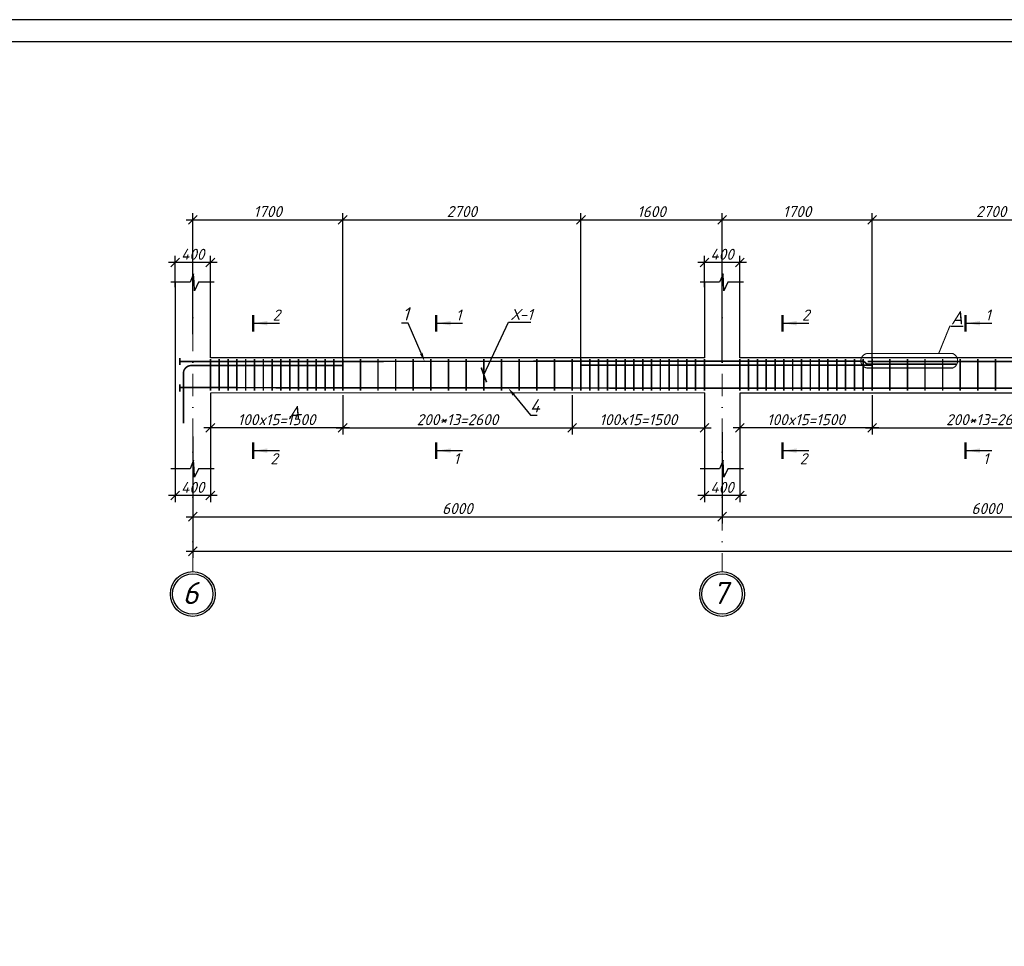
# Model space of a CAD drawing. Header units: millimetres. Extents: x -33345 to 4712671, y -3392 to 121473.
# Tile 560 of 656: x 2878121 to 2900441, y 65501 to 86501. Entities that reach past the tile are written whole.
import ezdxf
from ezdxf import colors
from ezdxf.entities.mleader import LeaderData, LeaderLine
from ezdxf.math import Vec2, Vec3

# ---------------------------------------------------------------- set-up
doc = ezdxf.new("R2010")
doc.units = ezdxf.units.MM
doc.linetypes.add('DASHDOTX2', pattern=[50.8, 25.4, -12.7, 0, -12.7])
doc.layers.add('0.25', color=7, linetype='Continuous', lineweight=25)
doc.layers.add('Лист', color=7, linetype='Continuous')
doc.styles.add('_text', font='isocpeui.ttf')
doc.styles.add('Arch-Dim', font='isocpeui.ttf', dxfattribs={"height": 200})
doc.styles.add('GOST 2.304', font='isocpeui.ttf')
doc.styles.add('Тохир', font='isocpeui.ttf', dxfattribs={"oblique": 2, "height": 250})
doc.dimstyles.new('Islom 94', dxfattribs={"dimtxt": 250, "dimasz": 200, "dimexe": 150, "dimexo": 100, "dimgap": 60, "dimtad": 1, "dimdec": 0, "dimtxsty": '_text', "dimblk": 'OBLIQUE', "dimcen": 0, "dimdle": 150, "dimadec": 0, "dimazin": 0, "dimtfac": 1, "dimtdec": 0, "dimtmove": 0, "dimatfit": 3, "dimfxl": 1, "dimarcsym": 0})

# ---------------------------------------------------------------- blocks, each defined once
blk = doc.blocks.new('*U327')
at = {"layer": '0.25', "color": 5, "linetype": 'Continuous', "lineweight": 25, "ltscale": 100}
blk.add_lwpolyline([(-125914, 0), (0, 0), (0, 42000), (-125914, 42000), (-125914, 0)], dxfattribs=at)
at = {"layer": '0.25', "color": 7, "linetype": 'Continuous', "lineweight": 30, "ltscale": 100}
blk.add_lwpolyline([(-123914, 500), (-500, 500), (-500, 41500), (-123914, 41500), (-123914, 500)], dxfattribs=at)
blk = doc.blocks.new('_Oblique')
at = {"color": 0, "linetype": 'ByBlock', "lineweight": -2}
blk.add_line((-0.5, -0.5), (0.5, 0.5), dxfattribs=at)
blk = doc.blocks.new('*D2554')
at = {"color": 0, "lineweight": -2, "ltscale": 10, "transparency": 16777216}
for p, q in [((2881644, 76322), (2881644, 75567)), ((2882444, 76322), (2882444, 75567)), ((2882594, 75717), (2881494, 75717))]:
    blk.add_line(p, q, dxfattribs=at)
at = {"layer": 'Defpoints', "color": 0, "ltscale": 10, "transparency": 16777216}
for p in [(2881644, 76422), (2882444, 76422), (2881644, 75717)]:
    blk.add_point(p, dxfattribs=at)
at = {"color": 0, "lineweight": -2, "ltscale": 10, "transparency": 16777216, "xscale": 200, "yscale": 200, "zscale": 200, "rotation": 180}
blk.add_blockref('_Oblique', (2881644, 75717), dxfattribs=at)
at = {"color": 0, "lineweight": -2, "ltscale": 10, "transparency": 16777216, "xscale": 200, "yscale": 200, "zscale": 200}
blk.add_blockref('_Oblique', (2882444, 75717), dxfattribs=at)
at = {"color": 0, "ltscale": 10, "transparency": 16777216, "insert": (2882044, 75902), "char_height": 250, "attachment_point": 5, "style": '_text'}
blk.add_mtext('400', dxfattribs=at)
blk = doc.blocks.new('*D2555')
at = {"color": 0, "lineweight": -2, "ltscale": 10, "transparency": 16777216}
for p, q in [((2881644, 80439), (2881644, 81150)), ((2882444, 80439), (2882444, 81150)), ((2882594, 81000), (2881494, 81000))]:
    blk.add_line(p, q, dxfattribs=at)
at = {"layer": 'Defpoints', "color": 0, "ltscale": 10, "transparency": 16777216}
for p in [(2881644, 81000), (2881644, 80339), (2882444, 80339)]:
    blk.add_point(p, dxfattribs=at)
at = {"color": 0, "lineweight": -2, "ltscale": 10, "transparency": 16777216, "xscale": 200, "yscale": 200, "zscale": 200, "rotation": 180}
blk.add_blockref('_Oblique', (2881644, 81000), dxfattribs=at)
at = {"color": 0, "lineweight": -2, "ltscale": 10, "transparency": 16777216, "xscale": 200, "yscale": 200, "zscale": 200}
blk.add_blockref('_Oblique', (2882444, 81000), dxfattribs=at)
at = {"color": 0, "ltscale": 10, "transparency": 16777216, "insert": (2882044, 81185), "char_height": 250, "attachment_point": 5, "style": '_text'}
blk.add_mtext('400', dxfattribs=at)
blk = doc.blocks.new('*D2556')
at = {"color": 0, "lineweight": -2, "ltscale": 10, "transparency": 16777216}
for p, q in [((2893644, 76322), (2893644, 75567)), ((2894444, 76322), (2894444, 75567)), ((2894594, 75717), (2893494, 75717))]:
    blk.add_line(p, q, dxfattribs=at)
at = {"layer": 'Defpoints', "color": 0, "ltscale": 10, "transparency": 16777216}
for p in [(2893644, 76422), (2894444, 76422), (2893644, 75717)]:
    blk.add_point(p, dxfattribs=at)
at = {"color": 0, "lineweight": -2, "ltscale": 10, "transparency": 16777216, "xscale": 200, "yscale": 200, "zscale": 200, "rotation": 180}
blk.add_blockref('_Oblique', (2893644, 75717), dxfattribs=at)
at = {"color": 0, "lineweight": -2, "ltscale": 10, "transparency": 16777216, "xscale": 200, "yscale": 200, "zscale": 200}
blk.add_blockref('_Oblique', (2894444, 75717), dxfattribs=at)
at = {"color": 0, "ltscale": 10, "transparency": 16777216, "insert": (2894044, 75902), "char_height": 250, "attachment_point": 5, "style": '_text'}
blk.add_mtext('400', dxfattribs=at)
blk = doc.blocks.new('*D2557')
at = {"color": 0, "lineweight": -2, "ltscale": 10, "transparency": 16777216}
for p, q in [((2893644, 80439), (2893644, 81150)), ((2894444, 80439), (2894444, 81150)), ((2894594, 81000), (2893494, 81000))]:
    blk.add_line(p, q, dxfattribs=at)
at = {"layer": 'Defpoints', "color": 0, "ltscale": 10, "transparency": 16777216}
for p in [(2893644, 81000), (2893644, 80339), (2894444, 80339)]:
    blk.add_point(p, dxfattribs=at)
at = {"color": 0, "lineweight": -2, "ltscale": 10, "transparency": 16777216, "xscale": 200, "yscale": 200, "zscale": 200, "rotation": 180}
blk.add_blockref('_Oblique', (2893644, 81000), dxfattribs=at)
at = {"color": 0, "lineweight": -2, "ltscale": 10, "transparency": 16777216, "xscale": 200, "yscale": 200, "zscale": 200}
blk.add_blockref('_Oblique', (2894444, 81000), dxfattribs=at)
at = {"color": 0, "ltscale": 10, "transparency": 16777216, "insert": (2894044, 81185), "char_height": 250, "attachment_point": 5, "style": '_text'}
blk.add_mtext('400', dxfattribs=at)
blk = doc.blocks.new('*D3447')
at = {"color": 0, "lineweight": -2, "ltscale": 10, "transparency": 16777216}
for p, q in [((2894044, 77152), (2894044, 75087)), ((2882044, 76940), (2882044, 75087)), ((2881894, 75237), (2894194, 75237))]:
    blk.add_line(p, q, dxfattribs=at)
at = {"layer": 'Defpoints', "color": 0, "ltscale": 10, "transparency": 16777216}
for p in [(2894044, 77252, 1359241), (2882044, 77040, 1359241), (2894044, 75237)]:
    blk.add_point(p, dxfattribs=at)
at = {"color": 0, "lineweight": -2, "ltscale": 10, "transparency": 16777216, "xscale": 200, "yscale": 200, "zscale": 200, "rotation": 180}
blk.add_blockref('_Oblique', (2882044, 75237), dxfattribs=at)
at = {"color": 0, "lineweight": -2, "ltscale": 10, "transparency": 16777216, "xscale": 200, "yscale": 200, "zscale": 200}
blk.add_blockref('_Oblique', (2894044, 75237), dxfattribs=at)
at = {"color": 0, "ltscale": 10, "transparency": 16777216, "insert": (2888044, 75422), "char_height": 250, "attachment_point": 5, "style": '_text'}
blk.add_mtext('6000', dxfattribs=at)
blk = doc.blocks.new('*D3448')
at = {"color": 0, "lineweight": -2, "ltscale": 10, "transparency": 16777216}
for p, q in [((2894044, 77152), (2894044, 75087)), ((2906044, 77152), (2906044, 75087)), ((2893894, 75237), (2906194, 75237))]:
    blk.add_line(p, q, dxfattribs=at)
at = {"layer": 'Defpoints', "color": 0, "ltscale": 10, "transparency": 16777216}
for p in [(2894044, 77252, 1359241), (2906044, 77252, 1359241), (2906044, 75237)]:
    blk.add_point(p, dxfattribs=at)
at = {"color": 0, "lineweight": -2, "ltscale": 10, "transparency": 16777216, "xscale": 200, "yscale": 200, "zscale": 200, "rotation": 180}
blk.add_blockref('_Oblique', (2894044, 75237), dxfattribs=at)
at = {"color": 0, "lineweight": -2, "ltscale": 10, "transparency": 16777216, "xscale": 200, "yscale": 200, "zscale": 200}
blk.add_blockref('_Oblique', (2906044, 75237), dxfattribs=at)
at = {"color": 0, "ltscale": 10, "transparency": 16777216, "insert": (2900044, 75422), "char_height": 250, "attachment_point": 5, "style": '_text'}
blk.add_mtext('6000', dxfattribs=at)
blk = doc.blocks.new('*D2623')
at = {"color": 0, "lineweight": -2, "ltscale": 10, "transparency": 16777216}
for p, q in [((2890644, 77991), (2890644, 77102)), ((2893644, 77759), (2893644, 77102)), ((2890494, 77252), (2893794, 77252))]:
    blk.add_line(p, q, dxfattribs=at)
at = {"layer": 'Defpoints', "color": 0, "ltscale": 10, "transparency": 16777216}
for p in [(2890644, 78091), (2893644, 77859), (2893644, 77252)]:
    blk.add_point(p, dxfattribs=at)
at = {"color": 0, "lineweight": -2, "ltscale": 10, "transparency": 16777216, "xscale": 200, "yscale": 200, "zscale": 200, "rotation": 180}
blk.add_blockref('_Oblique', (2890644, 77252), dxfattribs=at)
at = {"color": 0, "lineweight": -2, "ltscale": 10, "transparency": 16777216, "xscale": 200, "yscale": 200, "zscale": 200}
blk.add_blockref('_Oblique', (2893644, 77252), dxfattribs=at)
at = {"color": 0, "ltscale": 10, "transparency": 16777216, "insert": (2892144, 77437), "char_height": 250, "attachment_point": 5, "style": '_text'}
blk.add_mtext('100x15=1500', dxfattribs=at)
blk = doc.blocks.new('*D2624')
at = {"color": 0, "lineweight": -2, "ltscale": 10, "transparency": 16777216}
for p, q in [((2885444, 77877), (2885444, 77102)), ((2890644, 77877), (2890644, 77102)), ((2885294, 77252), (2890794, 77252))]:
    blk.add_line(p, q, dxfattribs=at)
at = {"layer": 'Defpoints', "color": 0, "ltscale": 10, "transparency": 16777216}
for p in [(2885444, 77977, 1359241), (2890644, 77977, 1359241), (2890644, 77252)]:
    blk.add_point(p, dxfattribs=at)
at = {"color": 0, "lineweight": -2, "ltscale": 10, "transparency": 16777216, "xscale": 200, "yscale": 200, "zscale": 200, "rotation": 180}
blk.add_blockref('_Oblique', (2885444, 77252), dxfattribs=at)
at = {"color": 0, "lineweight": -2, "ltscale": 10, "transparency": 16777216, "xscale": 200, "yscale": 200, "zscale": 200}
blk.add_blockref('_Oblique', (2890644, 77252), dxfattribs=at)
at = {"color": 0, "ltscale": 10, "transparency": 16777216, "insert": (2888044, 77437), "char_height": 250, "attachment_point": 5, "style": '_text'}
blk.add_mtext('200*13=2600', dxfattribs=at)
blk = doc.blocks.new('*D2626')
at = {"color": 0, "lineweight": -2, "ltscale": 10, "transparency": 16777216}
for p, q in [((2897444, 77877), (2897444, 77102)), ((2902644, 77877), (2902644, 77102)), ((2897294, 77252), (2902794, 77252))]:
    blk.add_line(p, q, dxfattribs=at)
at = {"layer": 'Defpoints', "color": 0, "ltscale": 10, "transparency": 16777216}
for p in [(2897444, 77977, 1359241), (2902644, 77977, 1359241), (2902644, 77252)]:
    blk.add_point(p, dxfattribs=at)
at = {"color": 0, "lineweight": -2, "ltscale": 10, "transparency": 16777216, "xscale": 200, "yscale": 200, "zscale": 200, "rotation": 180}
blk.add_blockref('_Oblique', (2897444, 77252), dxfattribs=at)
at = {"color": 0, "lineweight": -2, "ltscale": 10, "transparency": 16777216, "xscale": 200, "yscale": 200, "zscale": 200}
blk.add_blockref('_Oblique', (2902644, 77252), dxfattribs=at)
at = {"color": 0, "ltscale": 10, "transparency": 16777216, "insert": (2900044, 77437), "char_height": 250, "attachment_point": 5, "style": '_text'}
blk.add_mtext('200*13=2600', dxfattribs=at)
blk = doc.blocks.new('*D2634')
at = {"color": 0, "lineweight": -2, "ltscale": 10, "transparency": 16777216}
for p, q in [((2885444, 77991), (2885444, 77102)), ((2882444, 77759), (2882444, 77102)), ((2885594, 77252), (2882294, 77252))]:
    blk.add_line(p, q, dxfattribs=at)
at = {"layer": 'Defpoints', "color": 0, "ltscale": 10, "transparency": 16777216}
for p in [(2885444, 78091), (2882444, 77859), (2882444, 77252)]:
    blk.add_point(p, dxfattribs=at)
at = {"color": 0, "lineweight": -2, "ltscale": 10, "transparency": 16777216, "xscale": 200, "yscale": 200, "zscale": 200, "rotation": 180}
blk.add_blockref('_Oblique', (2882444, 77252), dxfattribs=at)
at = {"color": 0, "lineweight": -2, "ltscale": 10, "transparency": 16777216, "xscale": 200, "yscale": 200, "zscale": 200}
blk.add_blockref('_Oblique', (2885444, 77252), dxfattribs=at)
at = {"color": 0, "ltscale": 10, "transparency": 16777216, "insert": (2883944, 77437), "char_height": 250, "attachment_point": 5, "style": '_text'}
blk.add_mtext('100x15=1500', dxfattribs=at)
blk = doc.blocks.new('*D2635')
at = {"color": 0, "lineweight": -2, "ltscale": 10, "transparency": 16777216}
for p, q in [((2897444, 77991), (2897444, 77102)), ((2894444, 77759), (2894444, 77102)), ((2897594, 77252), (2894294, 77252))]:
    blk.add_line(p, q, dxfattribs=at)
at = {"layer": 'Defpoints', "color": 0, "ltscale": 10, "transparency": 16777216}
for p in [(2897444, 78091), (2894444, 77859), (2894444, 77252)]:
    blk.add_point(p, dxfattribs=at)
at = {"color": 0, "lineweight": -2, "ltscale": 10, "transparency": 16777216, "xscale": 200, "yscale": 200, "zscale": 200, "rotation": 180}
blk.add_blockref('_Oblique', (2894444, 77252), dxfattribs=at)
at = {"color": 0, "lineweight": -2, "ltscale": 10, "transparency": 16777216, "xscale": 200, "yscale": 200, "zscale": 200}
blk.add_blockref('_Oblique', (2897444, 77252), dxfattribs=at)
at = {"color": 0, "ltscale": 10, "transparency": 16777216, "insert": (2895944, 77437), "char_height": 250, "attachment_point": 5, "style": '_text'}
blk.add_mtext('100x15=1500', dxfattribs=at)
blk = doc.blocks.new('*D3463')
at = {"color": 0, "lineweight": -2, "transparency": 16777216}
for p, q in [((2881894, 81966), (2885594, 81966)), ((2882044, 79376), (2882044, 82116)), ((2885444, 78773), (2885444, 82116))]:
    blk.add_line(p, q, dxfattribs=at)
at = {"layer": 'Defpoints', "color": 0, "transparency": 16777216}
for p in [(2885444, 81966), (2882044, 79276, 1359241), (2885444, 78673, 1359241)]:
    blk.add_point(p, dxfattribs=at)
at = {"color": 0, "lineweight": -2, "transparency": 16777216, "xscale": 200, "yscale": 200, "zscale": 200, "rotation": 180}
blk.add_blockref('_Oblique', (2882044, 81966), dxfattribs=at)
at = {"color": 0, "lineweight": -2, "transparency": 16777216, "xscale": 200, "yscale": 200, "zscale": 200}
blk.add_blockref('_Oblique', (2885444, 81966), dxfattribs=at)
at = {"color": 0, "lineweight": 0, "transparency": 16777216, "insert": (2883744, 82153), "char_height": 250, "attachment_point": 5, "style": '_text'}
blk.add_mtext('1700', dxfattribs=at)
blk = doc.blocks.new('*D3464')
at = {"color": 0, "lineweight": -2, "transparency": 16777216}
for p, q in [((2885294, 81966), (2890994, 81966)), ((2885444, 78773), (2885444, 82116)), ((2890844, 78769), (2890844, 82116))]:
    blk.add_line(p, q, dxfattribs=at)
at = {"layer": 'Defpoints', "color": 0, "transparency": 16777216}
for p in [(2890844, 81966), (2885444, 78673, 1359241), (2890844, 78669, 1359241)]:
    blk.add_point(p, dxfattribs=at)
at = {"color": 0, "lineweight": -2, "transparency": 16777216, "xscale": 200, "yscale": 200, "zscale": 200, "rotation": 180}
blk.add_blockref('_Oblique', (2885444, 81966), dxfattribs=at)
at = {"color": 0, "lineweight": -2, "transparency": 16777216, "xscale": 200, "yscale": 200, "zscale": 200}
blk.add_blockref('_Oblique', (2890844, 81966), dxfattribs=at)
at = {"color": 0, "lineweight": 0, "transparency": 16777216, "insert": (2888144, 82153), "char_height": 250, "attachment_point": 5, "style": '_text'}
blk.add_mtext('2700', dxfattribs=at)
blk = doc.blocks.new('*D3465')
at = {"color": 0, "lineweight": -2, "transparency": 16777216}
for p, q in [((2890694, 81966), (2894194, 81966)), ((2890844, 78769), (2890844, 82116)), ((2894044, 78771), (2894044, 82116))]:
    blk.add_line(p, q, dxfattribs=at)
at = {"layer": 'Defpoints', "color": 0, "transparency": 16777216}
for p in [(2894044, 81966), (2890844, 78669, 1359241), (2894044, 78671, 1359241)]:
    blk.add_point(p, dxfattribs=at)
at = {"color": 0, "lineweight": -2, "transparency": 16777216, "xscale": 200, "yscale": 200, "zscale": 200, "rotation": 180}
blk.add_blockref('_Oblique', (2890844, 81966), dxfattribs=at)
at = {"color": 0, "lineweight": -2, "transparency": 16777216, "xscale": 200, "yscale": 200, "zscale": 200}
blk.add_blockref('_Oblique', (2894044, 81966), dxfattribs=at)
at = {"color": 0, "lineweight": 0, "transparency": 16777216, "insert": (2892444, 82151), "char_height": 250, "attachment_point": 5, "style": '_text'}
blk.add_mtext('1600', dxfattribs=at)
blk = doc.blocks.new('*D3466')
at = {"color": 0, "lineweight": -2, "transparency": 16777216}
for p, q in [((2893894, 81966), (2897594, 81966)), ((2894044, 78771), (2894044, 82116)), ((2897444, 78773), (2897444, 82116))]:
    blk.add_line(p, q, dxfattribs=at)
at = {"layer": 'Defpoints', "color": 0, "transparency": 16777216}
for p in [(2897444, 81966), (2894044, 78671, 1359241), (2897444, 78673, 1359241)]:
    blk.add_point(p, dxfattribs=at)
at = {"color": 0, "lineweight": -2, "transparency": 16777216, "xscale": 200, "yscale": 200, "zscale": 200, "rotation": 180}
blk.add_blockref('_Oblique', (2894044, 81966), dxfattribs=at)
at = {"color": 0, "lineweight": -2, "transparency": 16777216, "xscale": 200, "yscale": 200, "zscale": 200}
blk.add_blockref('_Oblique', (2897444, 81966), dxfattribs=at)
at = {"color": 0, "lineweight": 0, "transparency": 16777216, "insert": (2895744, 82153), "char_height": 250, "attachment_point": 5, "style": '_text'}
blk.add_mtext('1700', dxfattribs=at)
blk = doc.blocks.new('*D3467')
at = {"color": 0, "lineweight": -2, "transparency": 16777216}
for p, q in [((2897294, 81966), (2902994, 81966)), ((2897444, 78773), (2897444, 82116)), ((2902844, 78769), (2902844, 82116))]:
    blk.add_line(p, q, dxfattribs=at)
at = {"layer": 'Defpoints', "color": 0, "transparency": 16777216}
for p in [(2902844, 81966), (2897444, 78673, 1359241), (2902844, 78669, 1359241)]:
    blk.add_point(p, dxfattribs=at)
at = {"color": 0, "lineweight": -2, "transparency": 16777216, "xscale": 200, "yscale": 200, "zscale": 200, "rotation": 180}
blk.add_blockref('_Oblique', (2897444, 81966), dxfattribs=at)
at = {"color": 0, "lineweight": -2, "transparency": 16777216, "xscale": 200, "yscale": 200, "zscale": 200}
blk.add_blockref('_Oblique', (2902844, 81966), dxfattribs=at)
at = {"color": 0, "lineweight": 0, "transparency": 16777216, "insert": (2900144, 82153), "char_height": 250, "attachment_point": 5, "style": '_text'}
blk.add_mtext('2700', dxfattribs=at)
blk = doc.blocks.new('_ArchTick')
at = {"color": 0, "linetype": 'ByBlock', "const_width": 0.15}
blk.add_lwpolyline([(-0.5, -0.5), (0.5, 0.5)], dxfattribs=at)
blk = doc.blocks.new('*D2640')
at = {"color": 0, "lineweight": -2, "ltscale": 10, "transparency": 16777216}
for p, q in [((2882044, 77052), (2882044, 74302)), ((2938844, 77052), (2938844, 74302)), ((2938994, 74452), (2881894, 74452))]:
    blk.add_line(p, q, dxfattribs=at)
at = {"layer": 'Defpoints', "color": 0, "ltscale": 10, "transparency": 16777216}
for p in [(2882044, 77152, 1359241), (2938844, 77152), (2882044, 74452)]:
    blk.add_point(p, dxfattribs=at)
at = {"color": 0, "lineweight": -2, "ltscale": 10, "transparency": 16777216, "xscale": 200, "yscale": 200, "zscale": 200, "rotation": 180}
blk.add_blockref('_Oblique', (2882044, 74452), dxfattribs=at)
at = {"color": 0, "lineweight": -2, "ltscale": 10, "transparency": 16777216, "xscale": 200, "yscale": 200, "zscale": 200}
blk.add_blockref('_Oblique', (2938844, 74452), dxfattribs=at)
at = {"color": 0, "ltscale": 10, "transparency": 16777216, "insert": (2910444, 74637), "char_height": 250, "attachment_point": 5, "style": '_text'}
blk.add_mtext('28400', dxfattribs=at)

msp = doc.modelspace()

# ---------------------------------------------------------------- linework, layer by layer
at = {"color": 177, "lineweight": 25, "ltscale": 10, "true_color": 0x293189}
for p, q in [((2881643.659, 80553.939), (2881643.659, 76324.533)), ((2882443.659, 78834.955), (2882443.659, 80550.332)), ((2894443.659, 78834.955), (2894443.659, 80550.332)), ((2893643.659, 78841.039), (2882443.659, 78834.955)), ((2905643.659, 78841.039), (2894443.659, 78834.955)), ((2893643.659, 78041.039), (2882443.659, 78038.644)), ((2882443.659, 78038.644), (2882443.659, 76324.533)), ((2905643.659, 78041.039), (2894443.659, 78038.644)), ((2894443.659, 78038.644), (2894443.659, 76324.533))]:
    msp.add_line(p, q, dxfattribs=at)
at = {"color": 1, "linetype": 'DASHDOTX2', "lineweight": 5, "ltscale": 20}
for p, q in [((2882043.814, 80510.221), (2882043.814, 73993.17)), ((2894043.814, 80510.221), (2894043.814, 73993.17))]:
    msp.add_line(p, q, dxfattribs=at)
at = {"color": 177, "ltscale": 10, "true_color": 0x293189}
for p, q in [((2893643.659, 80553.939), (2893643.659, 78841.039)), ((2893643.659, 80550.332), (2893643.659, 78841.039)), ((2893643.659, 78041.039), (2893643.659, 76324.533))]:
    msp.add_line(p, q, dxfattribs=at)
at = {"color": 116, "true_color": 0x136734}
for p, q in [((2883435.512, 79622.392), (2884007.22, 79622.393)), ((2887587.123, 79622.392), (2888158.831, 79622.393)), ((2895435.512, 79622.392), (2896007.22, 79622.393)), ((2899587.123, 79622.392), (2900158.831, 79622.393)), ((2883435.512, 76735.179), (2884007.22, 76735.18)), ((2887587.123, 76735.179), (2888158.831, 76735.18)), ((2895435.512, 76735.179), (2896007.22, 76735.18)), ((2899587.123, 76735.179), (2900158.831, 76735.18))]:
    msp.add_line(p, q, dxfattribs=at)
at = {"color": 7}
for points in [[(2882529.662, 80550.332), (2882172.256, 80550.332), (2882081.005, 80356.153), (2882072.222, 80549.22), (2882064.491, 80740.959), (2881982.728, 80550.332), (2881544.413, 80550.332)], [(2894529.662, 80550.332), (2894172.256, 80550.332), (2894081.005, 80356.153), (2894072.222, 80549.22), (2894064.491, 80740.959), (2893982.728, 80550.332), (2893544.413, 80550.332)], [(2882529.662, 76324.533), (2882172.256, 76324.533), (2882081.005, 76130.353), (2882072.222, 76323.42), (2882064.491, 76515.16), (2881982.728, 76324.533), (2881544.413, 76324.533)], [(2894529.662, 76324.533), (2894172.256, 76324.533), (2894081.005, 76130.353), (2894072.222, 76323.42), (2894064.491, 76515.16), (2893982.728, 76324.533), (2893544.413, 76324.533)]]:
    msp.add_lwpolyline(points, dxfattribs=at)
at = {"color": 116, "linetype": 'Continuous', "lineweight": 50, "ltscale": 100, "true_color": 0x136734}
for points in [[(2883410.512, 79437.668), (2883410.512, 79807.116)], [(2887562.123, 79437.668), (2887562.123, 79807.116)], [(2895410.512, 79437.668), (2895410.512, 79807.116)], [(2899562.123, 79437.668), (2899562.123, 79807.116)], [(2883410.512, 76550.455), (2883410.512, 76919.903)], [(2887562.123, 76550.455), (2887562.123, 76919.903)], [(2895410.512, 76550.455), (2895410.512, 76919.903)], [(2899562.123, 76550.455), (2899562.123, 76919.903)]]:
    msp.add_lwpolyline(points, dxfattribs=at)
at = {"color": 18, "true_color": 0x000000, "const_width": 25, "elevation": -1359241.496}
msp.add_lwpolyline([(2898952.95, 78934.496), (2899204.397, 79553.184), (2899509.209, 79552.169)], dxfattribs=at)
at = {"ltscale": 100, "const_width": 36.895}
for points in [[(2881751.342, 78836.825), (2881751.342, 78672.406)], [(2881751.342, 78836.825), (2881751.342, 78672.406)], [(2881751.45, 78235.568), (2881751.45, 78071.15)], [(2881751.45, 78235.568), (2881751.45, 78071.15)]]:
    msp.add_lwpolyline(points, dxfattribs=at)
at = {"color": 32, "ltscale": 100, "true_color": 0xcd6928, "const_width": 36.895}
for points in [[(2882443.659, 78810.129), (2882443.659, 78091.476)], [(2882643.659, 78810.129), (2882643.659, 78091.476)], [(2882843.659, 78810.129), (2882843.659, 78091.476)], [(2883043.659, 78810.129), (2883043.659, 78091.476)], [(2883243.659, 78810.129), (2883243.659, 78091.476)], [(2883443.659, 78810.129), (2883443.659, 78091.476)], [(2883643.659, 78810.129), (2883643.659, 78091.476)], [(2883843.659, 78810.129), (2883843.659, 78091.476)], [(2884043.659, 78810.129), (2884043.659, 78091.476)], [(2884243.659, 78810.129), (2884243.659, 78091.476)], [(2884443.659, 78810.129), (2884443.659, 78091.476)], [(2884643.659, 78810.129), (2884643.659, 78091.476)], [(2884843.659, 78810.129), (2884843.659, 78091.476)], [(2884843.659, 78810.129), (2884843.659, 78091.476)], [(2885043.659, 78810.129), (2885043.659, 78091.476)], [(2885243.659, 78810.129), (2885243.659, 78091.476)], [(2885443.659, 78810.129), (2885443.659, 78091.476)], [(2885843.659, 78810.129), (2885843.659, 78091.476)], [(2886243.659, 78810.129), (2886243.659, 78091.476)], [(2886643.659, 78810.129), (2886643.659, 78091.476)], [(2887043.659, 78810.129), (2887043.659, 78091.476)], [(2887443.659, 78810.129), (2887443.659, 78091.476)], [(2887843.659, 78810.129), (2887843.659, 78091.476)], [(2888243.659, 78810.129), (2888243.659, 78091.476)], [(2888643.659, 78810.129), (2888643.659, 78091.476)], [(2889043.659, 78810.129), (2889043.659, 78091.476)], [(2889443.659, 78810.129), (2889443.659, 78091.476)], [(2889843.659, 78810.129), (2889843.659, 78091.476)], [(2890243.659, 78810.129), (2890243.659, 78091.476)], [(2890643.659, 78810.129), (2890643.659, 78091.476)], [(2890843.659, 78810.129), (2890843.659, 78091.476)], [(2891043.659, 78810.129), (2891043.659, 78091.476)], [(2891243.659, 78810.129), (2891243.659, 78091.476)], [(2891243.659, 78810.129), (2891243.659, 78091.476)], [(2891443.659, 78810.129), (2891443.659, 78091.476)], [(2891643.659, 78810.129), (2891643.659, 78091.476)], [(2891843.659, 78810.129), (2891843.659, 78091.476)], [(2892043.659, 78810.129), (2892043.659, 78091.476)], [(2892243.659, 78810.129), (2892243.659, 78091.476)], [(2892443.659, 78810.129), (2892443.659, 78091.476)], [(2892643.659, 78810.129), (2892643.659, 78091.476)], [(2892843.659, 78810.129), (2892843.659, 78091.476)], [(2893043.659, 78810.129), (2893043.659, 78091.476)], [(2893243.659, 78810.129), (2893243.659, 78091.476)], [(2893443.659, 78810.129), (2893443.659, 78091.476)], [(2893643.659, 78810.129), (2893643.659, 78091.476)], [(2894443.659, 78810.129), (2894443.659, 78091.476)], [(2894643.659, 78810.129), (2894643.659, 78091.476)], [(2894843.659, 78810.129), (2894843.659, 78091.476)], [(2895043.659, 78810.129), (2895043.659, 78091.476)], [(2895243.659, 78810.129), (2895243.659, 78091.476)], [(2895443.659, 78810.129), (2895443.659, 78091.476)], [(2895643.659, 78810.129), (2895643.659, 78091.476)], [(2895843.659, 78810.129), (2895843.659, 78091.476)], [(2896043.659, 78810.129), (2896043.659, 78091.476)], [(2896243.659, 78810.129), (2896243.659, 78091.476)], [(2896443.659, 78810.129), (2896443.659, 78091.476)], [(2896643.659, 78810.129), (2896643.659, 78091.476)], [(2896843.659, 78810.129), (2896843.659, 78091.476)], [(2896843.659, 78810.129), (2896843.659, 78091.476)], [(2897043.659, 78810.129), (2897043.659, 78091.476)], [(2897243.659, 78810.129), (2897243.659, 78091.476)], [(2897443.659, 78810.129), (2897443.659, 78091.476)], [(2897843.659, 78810.129), (2897843.659, 78091.476)], [(2898243.659, 78810.129), (2898243.659, 78091.476)], [(2898643.659, 78810.129), (2898643.659, 78091.476)], [(2899043.659, 78810.129), (2899043.659, 78091.476)], [(2899443.659, 78810.129), (2899443.659, 78091.476)], [(2899843.659, 78810.129), (2899843.659, 78091.476)], [(2900243.659, 78810.129), (2900243.659, 78091.476)]]:
    msp.add_lwpolyline(points, dxfattribs=at)
at = {"color": 18, "true_color": 0x000000, "const_width": 25, "elevation": -1359241.496}
msp.add_lwpolyline([(2899274.704, 78608.572), (2897318.584, 78608.572, -0.795863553), (2897318.584, 78934.496), (2899274.704, 78934.496, -0.661963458), (2899274.704, 78608.572)], format="xyb", dxfattribs=at)
at = {"ltscale": 100, "const_width": 36.895, "elevation": -1359241.496}
for points in [[(2899355.003, 78695.24), (2897354.231, 78693.741), (2897354.231, 78693.741), (2897354.231, 78693.741), (2897354.231, 78693.741, -0.177499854), (2897315.45, 78707.94), (2897269.198, 78747.081, 0.177499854), (2897230.417, 78761.281), (2895723.449, 78760.683), (2881751.342, 78757.069)], [(2919953.863, 78695.24), (2917953.091, 78693.741), (2917953.091, 78693.741), (2917953.091, 78693.741), (2917953.091, 78693.741, -0.177499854), (2917914.31, 78707.94), (2917868.058, 78747.081, 0.177499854), (2917829.277, 78761.281), (2917774.309, 78760.683), (2897345.611, 78755.928)]]:
    msp.add_lwpolyline(points, format="xyb", dxfattribs=at)
at = {"color": 5, "ltscale": 100, "const_width": 35}
msp.add_lwpolyline([(2881831.807, 77350.882), (2881831.807, 78484.451, -0.432221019), (2882021.377, 78662.781), (2885443.659, 78662.781)], format="xyb", dxfattribs=at)
at = {"color": 5, "ltscale": 100, "const_width": 36.895}
msp.add_lwpolyline([(2890843.659, 78668.616), (2897443.659, 78672.533)], dxfattribs=at)
at = {"ltscale": 100, "const_width": 36.895}
msp.add_lwpolyline([(2902916.678, 78215.906), (2900915.907, 78218.124), (2900915.907, 78218.124), (2900915.907, 78218.124), (2900915.907, 78218.124, 0.177499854), (2900877.121, 78203.938), (2900830.855, 78164.814, -0.177499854), (2900792.069, 78150.629), (2894124.078, 78151.277), (2881751.45, 78163.627)], format="xyb", dxfattribs=at)
at = {"color": 18, "ltscale": 15, "true_color": 0x000000}
for centre in [(2882043.814, 73485.656), (2894043.814, 73485.656)]:
    msp.add_circle(centre, 507.514, dxfattribs=at)
at = {"color": 1, "lineweight": 30, "ltscale": 15}
for centre in [(2882043.814, 73485.656), (2894043.814, 73485.656)]:
    msp.add_circle(centre, 457.514, dxfattribs=at)
at = {"color": 116, "true_color": 0x136734}
for points in [[(2883435.512, 79622.392), (2883735.962, 79672.671), (2883735.962, 79572.115)], [(2887587.123, 79622.392), (2887887.573, 79672.671), (2887887.573, 79572.115)], [(2895435.512, 79622.392), (2895735.962, 79672.671), (2895735.962, 79572.115)], [(2899587.123, 79622.392), (2899887.573, 79672.671), (2899887.573, 79572.115)], [(2883435.512, 76735.179), (2883735.962, 76785.458), (2883735.962, 76684.902)], [(2887587.123, 76735.179), (2887887.573, 76785.458), (2887887.573, 76684.902)], [(2895435.512, 76735.179), (2895735.962, 76785.458), (2895735.962, 76684.902)], [(2899587.123, 76735.179), (2899887.573, 76785.458), (2899887.573, 76684.902)]]:
    msp.add_solid(points, dxfattribs=at)

# ---------------------------------------------------------------- block references
at = {"layer": 'Лист', "ltscale": 100, "transparency": 33554687}
msp.add_blockref('*U327', (2942033.349, 44501.326, 1359241.5), dxfattribs=at)

# ---------------------------------------------------------------- texts
at = {"color": 116, "true_color": 0x136734, "style": '_text'}
for s, p in [('2', (2883804.565, 76426.34)), ('1', (2887956.176, 76426.34)), ('2', (2895804.565, 76426.34)), ('1', (2899956.176, 76426.34))]:
    msp.add_text(s, height=250, dxfattribs=at).set_placement(p)
at = {"color": 116, "true_color": 0x136734, "char_height": 250, "width": 186.33523, "attachment_point": 1, "style": '_text'}
for s, insert in [('2', (2883857.986, 79933.296)), ('1', (2888009.597, 79933.296)), ('2', (2895857.986, 79933.296)), ('1', (2900009.597, 79933.296))]:
    msp.add_mtext(s, dxfattribs=dict(at, insert=insert))
at = {"color": 18, "true_color": 0x000000, "char_height": 300, "width": 227.18182, "style": 'Arch-Dim'}
for insert, attachment_point in [((2899232.242, 79896.773, -1359241.496), 1), ((2884471.597, 77746.324), 3)]:
    msp.add_mtext('A', dxfattribs=dict(at, insert=insert, attachment_point=attachment_point))
at = {"char_height": 500, "width": 333.15362, "attachment_point": 9, "style": 'GOST 2.304'}
for s, insert in [('6', (2882173.487, 73257.669, 473082.499)), ('7', (2894173.487, 73257.669, 473082.499))]:
    msp.add_mtext(s, dxfattribs=dict(at, insert=insert))

# ---------------------------------------------------------------- dimensions: what is measured, and where the dimension line sits
at = {"color": 154, "lineweight": 0}
for base, p1, p2, picture, middle in [((2885443.659, 81965.919, -1359241.496), (2882043.814, 79276.177), (2885443.659, 78672.533), '*D3463', (2883743.737, 82152.529, -1359241.496)), ((2890843.659, 81965.919, -1359241.496), (2885443.659, 78672.533), (2890843.659, 78668.616), '*D3464', (2888143.659, 82152.529, -1359241.496)), ((2894043.814, 81965.919, -1359241.496), (2890843.659, 78668.616), (2894043.814, 78670.515), '*D3465', (2892443.737, 82150.919, -1359241.496)), ((2897443.659, 81965.919, -1359241.496), (2894043.814, 78670.515), (2897443.659, 78672.533), '*D3466', (2895743.737, 82152.529, -1359241.496)), ((2902843.659, 81965.919, -1359241.496), (2897443.659, 78672.533), (2902843.659, 78668.616), '*D3467', (2900143.659, 82152.529, -1359241.496))]:
    dim = msp.add_linear_dim(base=base, p1=p1, p2=p2, dimstyle='Islom 94', override={"dimlfac": 0.5, "dimtmove": 1}, dxfattribs=at)
    dim.commit()
    dim.dimension.update_dxf_attribs({"geometry": picture, "text_midpoint": middle})
at = {"color": 177, "ltscale": 10, "true_color": 0x293189}
for base, p1, p2, text, picture, middle in [((2881643.659, 80999.817), (2882443.659, 80338.989), (2881643.659, 80338.989), '400', '*D2555', (2882043.659, 81184.817)), ((2893643.659, 80999.817), (2894443.659, 80338.989), (2893643.659, 80338.989), '400', '*D2557', (2894043.659, 81184.817)), ((2882443.659, 77251.951), (2885443.659, 78091.476), (2882443.659, 77859.271), '100x15=<>', '*D2634', (2883943.659, 77436.951)), ((2890643.659, 77251.951, -1359241.496), (2885443.659, 77977.376), (2890643.659, 77977.376), '200*13=<>', '*D2624', (2888043.659, 77436.951, -1359241.496)), ((2894443.659, 77251.951), (2897443.659, 78091.476), (2894443.659, 77859.271), '100x15=<>', '*D2635', (2895943.659, 77436.951)), ((2902643.659, 77251.951, -1359241.496), (2897443.659, 77977.376), (2902643.659, 77977.376), '200*13=<>', '*D2626', (2900043.659, 77436.951, -1359241.496)), ((2881643.659, 75717.454), (2882443.659, 76421.806), (2881643.659, 76421.806), '400', '*D2554', (2882043.659, 75902.454)), ((2893643.659, 75717.454), (2894443.659, 76421.806), (2893643.659, 76421.806), '400', '*D2556', (2894043.659, 75902.454))]:
    dim = msp.add_linear_dim(base=base, p1=p1, p2=p2, text=text, dimstyle='Islom 94', override={"dimlfac": 0.5}, dxfattribs=at)
    dim.commit()
    dim.dimension.update_dxf_attribs({"geometry": picture, "text_midpoint": middle})
dim = msp.add_linear_dim(base=(2893643.659, 77251.951), p1=(2890643.659, 78091.476), p2=(2893643.659, 77859.271), angle=180, text='100x15=<>', dimstyle='Islom 94', override={"dimlfac": 0.5}, dxfattribs=at)
dim.commit()
dim.dimension.update_dxf_attribs({"geometry": '*D2623', "text_midpoint": (2892143.659, 77436.951)})
for base, p1, p2, picture, middle in [((2894043.814, 75236.924, -1359241.496), (2882043.814, 77039.932), (2894043.814, 77251.696), '*D3447', (2888043.814, 75421.924, -1359241.496)), ((2906043.814, 75236.924, -1359241.496), (2894043.814, 77251.696), (2906043.814, 77251.696), '*D3448', (2900043.814, 75421.924, -1359241.496)), ((2882043.814, 74452.396, -1359241.496), (2938843.814, 77151.696, -1359241.496), (2882043.814, 77151.696), '*D2640', (2910443.814, 74637.396, -1359241.496))]:
    dim = msp.add_linear_dim(base=base, p1=p1, p2=p2, dimstyle='Islom 94', override={"dimlfac": 0.5}, dxfattribs=at)
    dim.commit()
    dim.dimension.update_dxf_attribs({"geometry": picture, "text_midpoint": middle})

# ---------------------------------------------------------------- leaders
at = {"color": 226, "lineweight": 25, "true_color": 0x691c66}
ml = msp.add_multileader_mtext('Standard', dxfattribs=at)
ml.set_content('1', color=(105, 28, 102), style='Тохир')
ml.set_leader_properties()
ml.build(insert=Vec2(0, 0))
ml.multileader.update_dxf_attribs({"text_left_attachment_type": 6, "text_right_attachment_type": 6, "dogleg_length": 0.36, "arrow_head_size": 200})
ctx = ml.context
ctx.base_point, ctx.char_height, ctx.arrow_head_size, ctx.plane_origin = Vec3(2886806.43, 79625.545, -1359241.496), 300, 200, Vec3(2864865.421, 75732.302, -1359241.496)
ctx.left_attachment, ctx.right_attachment, ctx.text_align_type = 6, 6, 1
notes = []
notes.append((ctx, [(0, (1, 1, 0), (2886930.13, 79625.545, -1359241.496), (-1, 0), 0.36, [(0, [(2887300.216, 78756.715, -1359241.496)], 0, [])])]))
ctx.mtext.insert, ctx.mtext.width, ctx.mtext.alignment, ctx.mtext.flow_direction = Vec3(2886868.1, 79985.545, -1359241.496), 148.95385, 2, 5
at = {"lineweight": 25}
ml = msp.add_multileader_mtext('Standard', dxfattribs=at)
ml.set_content('Х-1', color=256, style='Тохир')
ml.set_leader_properties()
ml.set_arrow_properties(name='ARCHTICK')
ml.build(insert=Vec2(0, 0))
ml.multileader.update_dxf_attribs({"text_left_attachment_type": 6, "text_right_attachment_type": 6, "dogleg_length": 0.36, "arrow_head_size": 250})
ctx = ml.context
ctx.base_point, ctx.char_height, ctx.arrow_head_size, ctx.plane_origin = Vec3(2889198.834, 79645.892), 250, 250, Vec3(2869840.361, 75472.118)
ctx.left_attachment, ctx.right_attachment, ctx.text_align_type = 6, 6, 1
notes.append((ctx, [(1, (1, 1, 0), (2889198.474, 79645.892), (1, 0), 0.36, [(0, [(2888643.659, 78450.802)], 0, [])])]))
ctx.mtext.insert, ctx.mtext.alignment, ctx.mtext.flow_direction = Vec3(2889503.882, 79945.892), 2, 5
at = {"color": 226, "lineweight": 25, "true_color": 0x691c66}
ml = msp.add_multileader_mtext('Standard', dxfattribs=at)
ml.set_content('4', color=(105, 28, 102), style='Тохир')
ml.set_leader_properties()
ml.build(insert=Vec2(0, 0))
ml.multileader.update_dxf_attribs({"text_left_attachment_type": 6, "text_right_attachment_type": 6, "dogleg_length": 0.36, "arrow_head_size": 200})
ctx = ml.context
ctx.base_point, ctx.char_height, ctx.arrow_head_size, ctx.plane_origin = Vec3(2889698.98, 77540.128), 300, 200, Vec3(2866244.34, 73646.885)
ctx.left_attachment, ctx.right_attachment, ctx.text_align_type = 6, 6, 1
notes.append((ctx, [(1, (1, 1, 0), (2889698.62, 77540.128), (1, 0), 0.36, [(0, [(2889195.223, 78152.924)], 0, [])])]))
ctx.mtext.insert, ctx.mtext.width, ctx.mtext.alignment, ctx.mtext.flow_direction = Vec3(2889798.831, 77900.128), 148.95385, 2, 5
for ctx, leaders in notes:
    for number, flags, end, landing, length, lines in leaders:
        leader = LeaderData()
        leader.index, (leader.has_last_leader_line, leader.has_dogleg_vector, leader.attachment_direction) = number, flags
        leader.last_leader_point, leader.dogleg_vector, leader.dogleg_length = Vec3(end), Vec3(landing), length
        for number, points, colour, breaks in lines:
            line = LeaderLine()
            line.index, line.vertices, line.color, line.breaks = number, Vec3.list(points), colors.encode_raw_color(colour), breaks
            leader.lines.append(line)
        ctx.leaders.append(leader)

doc.saveas('drawing.dxf')
